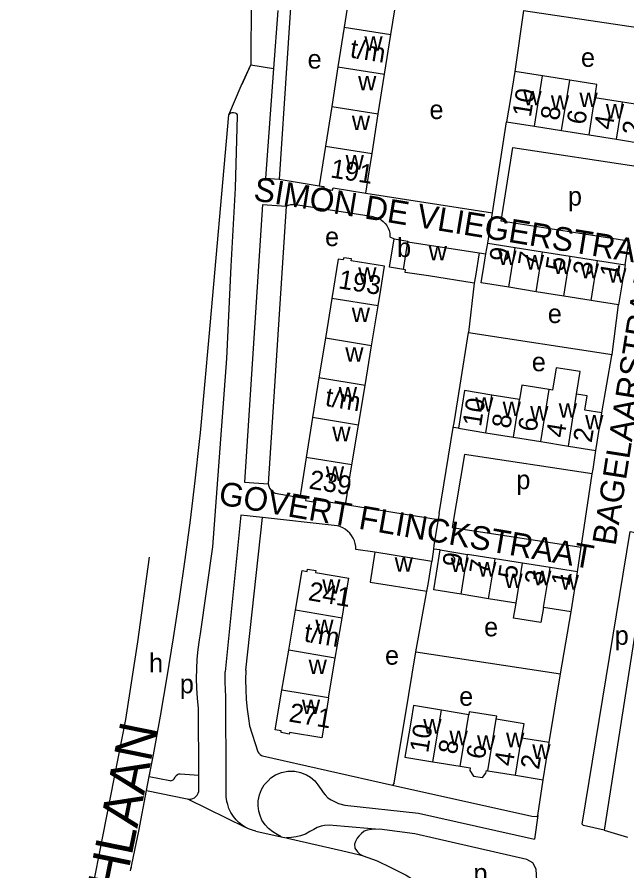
# Model space of a CAD drawing. Extents: x 163012 to 165277, y 382513 to 383987.
# Drawn here: x 163144.7 to 163273.7, y 383043.1 to 383224 of the extents above; entities that cross this region are included whole.
import ezdxf

# ---------------------------------------------------------------- set-up
doc = ezdxf.new("R2010")
doc.units = 0
for name, color, linetype in [('BLT_Basislijn', 7, 'Continuous'), ('BLT_Bebouwing', 7, 'Continuous'), ('BLT_Centroide', 7, 'Continuous'), ('BLT_Huisnummer', 7, 'Continuous'), ('BLT_Huisnummer_ tussenligend', 7, 'Continuous'), ('BLT_Huisnummer_reeks', 7, 'Continuous'), ('BLT_Onderverdeling_panden', 7, 'Continuous'), ('BLT_Straatnaam', 7, 'Continuous'), ('BLT_Straatnaam_hoofdweg', 7, 'Continuous'), ('BLT_Vlakafsluiter', 7, 'Continuous')]:
    doc.layers.add(name, color=color, linetype=linetype)

msp = doc.modelspace()

# ---------------------------------------------------------------- linework, layer by layer
at = {"layer": 'BLT_Basislijn'}
for p, q in [((163194.24, 383231.65), (163194.15, 383213.88)), ((163199.84, 383225.38), (163198.95, 383213.08)), ((163251.88, 383225.34), (163249.99, 383212.44)), ((163251.88, 383225.34), (163280.84, 383221.02)), ((163194.15, 383213.88), (163198.95, 383213.08)), ((163185.32, 383156.22), (163189.5, 383203.23)), ((163245.28, 383182.51), (163248.29, 383201.8)), ((163200.13, 383189.6), (163208.61, 383188.22)), ((163218.48, 383186.69), (163245.28, 383182.51)), ((163196.62, 383184.24), (163192.8, 383125.43)), ((163196.62, 383184.24), (163201.61, 383183.91)), ((163201.61, 383183.91), (163197.79, 383125.11)), ((163220.12, 383181.67), (163203.19, 383184.29)), ((163244.28, 383176.11), (163245.28, 383182.51)), ((163223.6, 383177.42), (163224.46, 383176.99)), ((163273.34, 383171.46), (163274.14, 383176.53)), ((163242.44, 383174.04), (163243.91, 383173.81)), ((163241.45, 383167.64), (163240.19, 383157.13)), ((163270.6, 383152.5), (163271.99, 383163.01)), ((163183.51, 383135.88), (163185.32, 383156.22)), ((163240.19, 383157.13), (163270.6, 383152.5)), ((163238.07, 383136.86), (163237, 383137.02)), ((163266.57, 383128.22), (163267.17, 383132.16)), ((163264.27, 383113), (163266.42, 383127.24)), ((163266.42, 383127.24), (163266.57, 383128.22)), ((163192.8, 383125.43), (163197.79, 383125.11)), ((163199.28, 383123.12), (163204.52, 383122.23)), ((163214.17, 383120.71), (163233.81, 383117.57)), ((163193.11, 383085.63), (163196.62, 383118)), ((163211.8, 383116.31), (163196.62, 383118)), ((163234.01, 383118.8), (163233.81, 383117.57)), ((163264.07, 383111.67), (163264.27, 383113)), ((163220.42, 383110.6), (163216.37, 383111.19)), ((163234.2, 383111.1), (163232.8, 383111.3)), ((163263.28, 383106.47), (163264.07, 383111.67)), ((163229.1, 383089.55), (163231.43, 383102.34)), ((163259.72, 383084.87), (163261.93, 383098)), ((163229.1, 383089.55), (163259.72, 383084.87)), ((163257.27, 383070.29), (163259.72, 383084.87)), ((163188.94, 383062.13), (163188.87, 383080.22)), ((163183.14, 383063.41), (163183.08, 383077.5)), ((163193.87, 383073.87), (163195.65, 383068.33)), ((163172.67, 383063.12), (163173.55, 383067.67)), ((163196.59, 383067.51), (163224.15, 383061.3)), ((163172.73, 383063.44), (163172.77, 383063.66)), ((163179.17, 383063.71), (163183.14, 383063.41)), ((163172.1, 383060.16), (163172.67, 383063.12)), ((163172.67, 383063.12), (163176.98, 383062.24)), ((163183.14, 383061.92), (163183.14, 383063.41)), ((163224.48, 383061.73), (163224.15, 383061.3)), ((163170.43, 383051.57), (163172.1, 383060.16)), ((163171.82, 383058.74), (163171.93, 383059.31)), ((163254.87, 383054.85), (163254.18, 383049.86)), ((163169.9, 383048.84), (163170.43, 383051.57)), ((163268.91, 383051.72), (163273.84, 383050.25)), ((163200.55, 383050.34), (163201.69, 383050.09)), ((163168.71, 383043.11), (163169.9, 383048.84)), ((163168.8, 383043.54), (163168.9, 383044.01))]:
    msp.add_line(p, q, dxfattribs=at)
for points in [[(163216.56, 383238.6), (163205.02, 383240.56), (163204.07, 383240.49), (163203.42, 383238.87), (163200.13, 383189.6)], [(163198.95, 383213.08), (163197.26, 383189.88), (163200.13, 383189.6)], [(163189.05, 383151.68), (163190, 383171.19), (163190.91, 383187.75), (163191.33, 383203.07), (163191.31, 383203.27), (163191.22, 383203.44), (163191.08, 383203.56), (163190.9, 383203.63), (163190.46, 383203.69), (163190.16, 383203.67), (163189.92, 383203.59), (163189.68, 383203.44), (163189.5, 383203.23)], [(163274.14, 383176.53), (163247.15, 383180.75), (163249.57, 383196.36), (163276.6, 383192.22)], [(163201.61, 383183.91), (163202.09, 383184.11), (163202.59, 383184.24), (163203.19, 383184.29)], [(163220.12, 383181.67), (163220.68, 383181.53), (163221.22, 383181.32), (163221.72, 383181.03), (163222.18, 383180.68), (163222.59, 383180.26), (163222.94, 383179.8), (163223.21, 383179.29), (163223.42, 383178.75), (163223.55, 383178.18), (163223.6, 383177.6), (163223.6, 383177.42)], [(163237, 383137.02), (163237.17, 383138.04), (163238.42, 383146), (163240.19, 383157.13)], [(163268.46, 383140.14), (163270.57, 383152.27), (163270.6, 383152.5)], [(163183.47, 383093.31), (163186.12, 383111.79), (163189.05, 383151.68)], [(163173.55, 383067.67), (163175.05, 383075.93), (163176.47, 383084.2), (163177.81, 383092.48), (163179.07, 383100.78), (163180.25, 383109.08), (163181.35, 383117.4), (163182.38, 383125.73), (163183.32, 383134.07), (163183.51, 383135.88)], [(163234.01, 383118.8), (163237, 383137.02)], [(163266.42, 383127.24), (163239.35, 383131.34), (163236.78, 383115.88), (163264.07, 383111.67)], [(163197.79, 383125.11), (163197.93, 383124.64), (163198.13, 383124.21), (163198.41, 383123.82), (163198.75, 383123.48), (163199.14, 383123.19), (163199.28, 383123.12)], [(163196.62, 383118), (163192.04, 383118.5), (163188.75, 383085.32)], [(163216.37, 383111.19), (163216.35, 383111.82), (163216.25, 383112.44), (163216.07, 383113.05), (163215.81, 383113.63), (163215.49, 383114.17), (163215.09, 383114.67), (163214.64, 383115.11), (163214.14, 383115.49), (163213.59, 383115.81), (163213.01, 383116.05), (163212.4, 383116.22), (163211.8, 383116.31)], [(163233.81, 383117.57), (163232.91, 383112.13), (163232.8, 383111.3)], [(163268.91, 383051.72), (163264.55, 383052.76), (163264.29, 383052.99), (163274.43, 383115.01)], [(163274.43, 383115.01), (163278.49, 383114.17), (163278.4, 383112.22), (163268.91, 383051.72)], [(163232.8, 383111.3), (163232.44, 383108.68)], [(163170.26, 383091.62), (163172.68, 383109.55)], [(163183.08, 383077.5), (163182.85, 383079.73), (163182.72, 383081.79), (163182.67, 383083.85), (163182.7, 383085.91), (163182.81, 383087.97), (163183, 383090.02), (163183.27, 383092.06), (163183.47, 383093.31)], [(163156.91, 383021.07), (163159.66, 383034.21), (163167.7, 383075.17), (163170.26, 383091.62)], [(163224.48, 383061.73), (163225.48, 383067.81), (163226.82, 383075.77), (163229.1, 383089.55)], [(163188.87, 383080.22), (163188.79, 383081.3), (163188.73, 383083.31), (163188.75, 383085.32)], [(163193.11, 383085.63), (163193.05, 383083.57), (163193.08, 383081.52), (163193.18, 383079.46), (163193.36, 383077.41), (163193.63, 383075.37), (163193.87, 383073.87)], [(163195.65, 383068.33), (163195.85, 383068.03), (163196.12, 383067.77), (163196.43, 383067.58), (163196.59, 383067.51)], [(163176.98, 383062.24), (163177.11, 383062.23), (163177.34, 383062.25), (163177.56, 383062.32), (163177.74, 383062.44), (163177.95, 383062.63), (163178.08, 383062.84), (163178.16, 383063.02), (163178.26, 383063.19), (163178.38, 383063.32), (163178.63, 383063.53), (163178.9, 383063.66), (163179.17, 383063.71)], [(163200.55, 383050.34), (163199.75, 383050.85), (163198.8, 383051.39), (163197.86, 383052.12), (163197.2, 383052.86), (163196.51, 383053.89), (163196.14, 383054.87), (163195.85, 383055.78), (163195.73, 383056.93), (163195.73, 383057.95), (163195.97, 383059.23), (163196.42, 383060.33), (163197, 383061.36), (163197.82, 383062.22), (163198.39, 383062.8), (163199.38, 383063.45), (163200.65, 383063.95), (163202, 383064.23), (163203.48, 383064.23), (163204.63, 383063.99), (163205.94, 383063.45), (163206.8, 383062.96), (163207.7, 383062.18), (163208.36, 383061.36), (163209.02, 383060.37), (163209.47, 383059.76), (163209.88, 383059.23), (163210.45, 383058.61), (163211.15, 383058.16), (163211.85, 383057.79), (163212.71, 383057.38), (163214.02, 383057.05)], [(163180.89, 383058.35), (163181.06, 383058.32), (163181.47, 383058.34), (163181.9, 383058.48), (163182.21, 383058.63), (163182.51, 383058.85), (163182.8, 383059.18), (163183.01, 383059.6), (163183.12, 383059.92), (163183.15, 383060.33), (163183.14, 383061.92)], [(163192.93, 383052.4), (163192.33, 383052.82), (163191.71, 383053.31), (163191.05, 383053.93), (163190.48, 383054.66), (163189.9, 383055.52), (163189.53, 383056.34), (163189.26, 383057.18), (163189.09, 383057.8), (163188.95, 383058.79), (163188.95, 383060.12), (163188.91, 383061.49), (163188.94, 383062.13)], [(163254.87, 383054.85), (163255.99, 383062.43)], [(163172.1, 383060.16), (163180.71, 383058.38), (163180.89, 383058.35)], [(163224.15, 383061.3), (163253.64, 383054.74), (163254.67, 383054.66), (163254.87, 383054.85)], [(163214.02, 383057.05), (163229.62, 383055.38), (163254.18, 383049.86)], [(163220.51, 383051.93), (163213.96, 383052.56), (163210.74, 383052.82), (163209.76, 383052.74), (163209.02, 383052.58), (163208.2, 383052.29), (163207.5, 383051.92), (163206.64, 383051.47), (163205.74, 383050.93), (163204.67, 383050.57), (163203.77, 383050.36), (163202.74, 383050.2), (163202.17, 383050.15), (163201.69, 383050.09)], [(163195.2, 383051.55), (163194.52, 383051.74), (163193.68, 383052.05), (163192.93, 383052.4)], [(163195.2, 383051.55), (163200.55, 383050.34)], [(163254.68, 383041.1), (163254.56, 383043.48), (163253.84, 383044.83), (163252.55, 383045.56), (163233.19, 383049.97), (163228.83, 383050.95), (163221.36, 383051.95), (163219.66, 383051.91), (163218.77, 383051.75), (163218.13, 383051.54), (163217.55, 383051.02), (163217.03, 383050.49), (163216.66, 383050.02), (163216.29, 383049.38), (163216.08, 383048.75), (163216.13, 383047.96), (163216.76, 383047.17), (163217.24, 383046.7), (163217.9, 383046.28)], [(163201.69, 383050.09), (163201.88, 383050.05), (163213.37, 383047.47)], [(163213.37, 383047.47), (163217.24, 383046.51), (163217.9, 383046.28)], [(163217.9, 383046.28), (163220.86, 383045.24), (163223.78, 383043.85), (163227.01, 383042.2), (163229.74, 383040.54)]]:
    msp.add_lwpolyline(points, dxfattribs=at)
at = {"layer": 'BLT_Bebouwing'}
for p, q in [((163215.24, 383230.2), (163213.91, 383221.81)), ((163223.78, 383220.25), (163225.11, 383228.65)), ((163213.91, 383221.81), (163212.59, 383213.41)), ((163222.45, 383211.85), (163223.78, 383220.25)), ((163212.59, 383213.41), (163211.26, 383205.01)), ((163221.13, 383203.46), (163222.45, 383211.85)), ((163255.89, 383211.49), (163249.99, 383212.44)), ((163261.65, 383210.57), (163255.89, 383211.49)), ((163272.82, 383205.93), (163266.96, 383206.87)), ((163211.26, 383205.01), (163209.93, 383196.62)), ((163219.8, 383195.06), (163221.13, 383203.46)), ((163248.29, 383201.8), (163254.2, 383200.85)), ((163254.2, 383200.85), (163259.93, 383199.93)), ((163259.93, 383199.93), (163265.75, 383199.01)), ((163265.75, 383199.01), (163271.57, 383198.08)), ((163271.57, 383198.08), (163277.38, 383197.15)), ((163209.93, 383196.62), (163208.61, 383188.22)), ((163227.39, 383176.37), (163242.44, 383174.04)), ((163244.28, 383176.11), (163250.09, 383175.18)), ((163250.09, 383175.18), (163255.9, 383174.25)), ((163255.9, 383174.25), (163261.72, 383173.32)), ((163261.72, 383173.32), (163267.53, 383172.39)), ((163267.53, 383172.39), (163273.34, 383171.46)), ((163273.34, 383171.46), (163271.99, 383163.01)), ((163254.55, 383165.8), (163248.74, 383166.73)), ((163260.37, 383164.87), (163254.55, 383165.8)), ((163266.18, 383163.94), (163260.37, 383164.87)), ((163211.27, 383164.39), (163209.92, 383155.97)), ((163219.71, 383154.36), (163221.1, 383162.78)), ((163209.92, 383155.97), (163208.57, 383147.55)), ((163218.33, 383145.95), (163219.71, 383154.36)), ((163208.57, 383147.55), (163207.23, 383139.13)), ((163216.94, 383137.54), (163218.33, 383145.95)), ((163251, 383142.96), (163245.18, 383143.9)), ((163267.17, 383132.16), (163268.46, 383140.14)), ((163207.23, 383139.13), (163205.88, 383130.71)), ((163215.55, 383129.12), (163216.94, 383137.54)), ((163243.89, 383135.92), (163249.71, 383134.98)), ((163249.71, 383134.98), (163255.53, 383134.04)), ((163255.53, 383134.04), (163261.35, 383133.1)), ((163261.35, 383133.1), (163267.17, 383132.16)), ((163205.88, 383130.71), (163204.72, 383123.48)), ((163204.72, 383123.48), (163204.52, 383122.23)), ((163214.17, 383120.71), (163214.37, 383121.94)), ((163232.44, 383108.68), (163220.42, 383110.6)), ((163245.83, 383109.25), (163240.02, 383110.17)), ((163251.65, 383108.32), (163245.83, 383109.25)), ((163257.47, 383107.4), (163251.65, 383108.32)), ((163263.28, 383106.47), (163257.47, 383107.4)), ((163261.93, 383098), (163263.28, 383106.47)), ((163244.48, 383100.77), (163238.67, 383101.7)), ((163202.17, 383089.87), (163203.59, 383098.33)), ((163212.03, 383088.21), (163213.45, 383096.67)), ((163200.74, 383081.41), (163202.17, 383089.87)), ((163210.6, 383079.75), (163212.03, 383088.21)), ((163240.28, 383076.18), (163234.49, 383077.15)), ((163255.99, 383062.43), (163257.27, 383070.29)), ((163232.7, 383066.24), (163238.46, 383065.3)), ((163244.3, 383064.35), (163250.15, 383063.39)), ((163250.15, 383063.39), (163255.99, 383062.43))]:
    msp.add_line(p, q, dxfattribs=at)
for points in [[(163249.99, 383212.44), (163249.08, 383206.73), (163248.29, 383201.8)], [(163266.96, 383206.87), (163267.41, 383209.65), (163261.65, 383210.57)], [(163278.64, 383205.01), (163273.7, 383205.8), (163272.82, 383205.93)], [(163218.48, 383186.69), (163219.26, 383191.63), (163219.8, 383195.06)], [(163208.61, 383188.22), (163209.58, 383188.06), (163209.51, 383187.61), (163211.47, 383187.3), (163211.55, 383187.79), (163218.48, 383186.69)], [(163226.48, 383170.53), (163223.53, 383170.99), (163224.46, 383176.99)], [(163224.46, 383176.99), (163227.41, 383176.53), (163227.39, 383176.37)], [(163243.91, 383173.81), (163244.28, 383176.11)], [(163242.44, 383174.04), (163241.67, 383169.1), (163241.45, 383167.64)], [(163221.1, 383162.78), (163221.67, 383166.26), (163222.46, 383171.19), (163215.36, 383172.33), (163215.43, 383172.74), (163213.8, 383173), (163213.72, 383172.53), (163212.6, 383172.71), (163211.27, 383164.39)], [(163248.74, 383166.73), (163242.93, 383167.66), (163243.49, 383171.17), (163243.91, 383173.81)], [(163241.45, 383167.64), (163231.77, 383169.14), (163226.83, 383169.9), (163226.91, 383170.46), (163226.48, 383170.53)], [(163271.99, 383163.01), (163267.05, 383163.8), (163266.18, 383163.94)], [(163263.1, 383144.12), (163263.87, 383148.88), (163258.74, 383149.68), (163257.97, 383144.95), (163257.26, 383145.07)], [(163257.26, 383145.07), (163251.52, 383146), (163251, 383142.96)], [(163245.18, 383143.9), (163239.36, 383144.84), (163238.87, 383141.79), (163238.07, 383136.86)], [(163268.46, 383140.14), (163264.81, 383140.73), (163265.3, 383143.77), (163263.1, 383144.12)], [(163238.07, 383136.86), (163243.89, 383135.92)], [(163214.37, 383121.94), (163214.98, 383125.64), (163215.55, 383129.12)], [(163204.52, 383122.23), (163205.79, 383122.03), (163205.72, 383121.59), (163207.42, 383121.32), (163207.5, 383121.78), (163214.17, 383120.71)], [(163220.42, 383110.6), (163219.4, 383104.25), (163224.34, 383103.47), (163231.43, 383102.34)], [(163238.67, 383101.7), (163232.85, 383102.62), (163233.41, 383106.16), (163234.2, 383111.1)], [(163234.2, 383111.1), (163240.02, 383110.17)], [(163203.59, 383098.33), (163205.01, 383106.74), (163206.08, 383106.56), (163206.16, 383107.05), (163207.88, 383106.76), (163207.81, 383106.32), (163214.88, 383105.13)], [(163231.43, 383102.34), (163231.66, 383103.75), (163232.44, 383108.68)], [(163213.45, 383096.67), (163214.05, 383100.2), (163214.88, 383105.13)], [(163250.3, 383099.85), (163244.48, 383100.77)], [(163256.12, 383098.92), (163255.51, 383095.72), (163249.76, 383096.64), (163250.3, 383099.85)], [(163261.93, 383098), (163256.99, 383098.78), (163256.12, 383098.92)], [(163210.6, 383079.75), (163210.01, 383076.22), (163209.18, 383071.29), (163202.34, 383072.44), (163202.28, 383072.1), (163200.54, 383072.4), (163200.6, 383072.76), (163199.32, 383072.97), (163200.74, 383081.41)], [(163234.49, 383077.15), (163228.56, 383078.12), (163228.06, 383075.07), (163227.58, 383072.15), (163226.77, 383067.21), (163232.7, 383066.24)], [(163246.08, 383075.25), (163246.19, 383075.88), (163240.38, 383076.83), (163240.28, 383076.18)], [(163251.43, 383071.24), (163252.03, 383074.28), (163246.08, 383075.25)], [(163257.27, 383070.29), (163252.34, 383071.1), (163251.43, 383071.24)], [(163238.46, 383065.3), (163240.56, 383064.96), (163240.47, 383064.41), (163241.26, 383063.22), (163243.21, 383062.9), (163243.92, 383063.85), (163244.01, 383064.39), (163244.3, 383064.35)]]:
    msp.add_lwpolyline(points, dxfattribs=at)
at = {"layer": 'BLT_Onderverdeling_panden'}
for p, q in [((163213.91, 383221.81), (163223.78, 383220.25)), ((163212.59, 383213.41), (163222.45, 383211.85)), ((163254.2, 383200.85), (163255.89, 383211.49)), ((163259.93, 383199.93), (163261.65, 383210.57)), ((163265.75, 383199.01), (163266.96, 383206.87)), ((163211.26, 383205.01), (163221.13, 383203.46)), ((163271.57, 383198.08), (163272.82, 383205.93)), ((163209.93, 383196.62), (163219.8, 383195.06)), ((163226.48, 383170.53), (163227.39, 383176.37)), ((163248.74, 383166.73), (163250.09, 383175.18)), ((163254.55, 383165.8), (163255.9, 383174.25)), ((163260.37, 383164.87), (163261.72, 383173.32)), ((163266.18, 383163.94), (163267.53, 383172.39)), ((163221.1, 383162.78), (163211.27, 383164.39)), ((163219.71, 383154.36), (163209.92, 383155.97)), ((163218.33, 383145.95), (163208.57, 383147.55)), ((163255.53, 383134.04), (163257.26, 383145.07)), ((163243.89, 383135.92), (163245.18, 383143.9)), ((163261.35, 383133.1), (163263.1, 383144.12)), ((163249.71, 383134.98), (163251, 383142.96)), ((163216.94, 383137.54), (163207.23, 383139.13)), ((163215.55, 383129.12), (163205.88, 383130.71)), ((163238.67, 383101.7), (163240.02, 383110.17)), ((163244.48, 383100.77), (163245.83, 383109.25)), ((163250.3, 383099.85), (163251.65, 383108.32)), ((163256.12, 383098.92), (163257.47, 383107.4)), ((163213.45, 383096.67), (163203.59, 383098.33)), ((163212.03, 383088.21), (163202.17, 383089.87)), ((163210.6, 383079.75), (163200.74, 383081.41)), ((163232.7, 383066.24), (163234.49, 383077.15)), ((163238.46, 383065.3), (163240.28, 383076.18)), ((163244.3, 383064.35), (163246.08, 383075.25)), ((163250.15, 383063.39), (163251.43, 383071.24))]:
    msp.add_line(p, q, dxfattribs=at)
at = {"layer": 'BLT_Vlakafsluiter'}
for p, q in [((163192.12, 383209.37), (163194.15, 383213.88)), ((163192.29, 383209.74), (163194.15, 383213.88)), ((163189.5, 383203.23), (163192.12, 383209.37)), ((163180.89, 383058.35), (163192.93, 383052.4))]:
    msp.add_line(p, q, dxfattribs=at)

# ---------------------------------------------------------------- texts
at = {"layer": 'BLT_Centroide'}
for s, p in [('w', (163218.18, 383216.84)), ('e', (163206.17, 383213.06)), ('e', (163264.02, 383213.43)), ('w', (163216.85, 383208.44)), ('w', (163251.83, 383205.25)), ('w', (163257.64, 383204.34)), ('w', (163263.7, 383204.89)), ('e', (163231.96, 383202.37)), ('w', (163269.28, 383202.47)), ('w', (163215.53, 383200.03)), ('w', (163214.21, 383191.66)), ('p', (163261.26, 383184.03)), ('e', (163209.86, 383175.46)), ('b', (163225.1, 383173.15)), ('w', (163231.8, 383172.41)), ('w', (163246.52, 383171.42)), ('w', (163252.33, 383170.48)), ('w', (163258.14, 383169.56)), ('w', (163216.88, 383167.88)), ('w', (163263.95, 383168.64)), ('w', (163269.77, 383167.7)), ('w', (163215.51, 383159.38)), ('e', (163257, 383159.16)), ('w', (163214.14, 383150.97)), ('e', (163253.61, 383148.95)), ('w', (163212.77, 383142.53)), ('w', (163241.62, 383140.38)), ('w', (163247.44, 383139.44)), ('w', (163253.27, 383138.5)), ('w', (163259.31, 383139.09)), ('w', (163264.91, 383136.62)), ('w', (163211.4, 383134.12)), ('w', (163210.03, 383125.72)), ('p', (163250.34, 383123.98)), ('w', (163224.59, 383106.47)), ('w', (163236.44, 383106.41)), ('w', (163242.25, 383105.47)), ('w', (163247.81, 383103.02)), ('w', (163253.89, 383103.62)), ('w', (163259.7, 383102.69)), ('w', (163209.26, 383101.84)), ('w', (163207.8, 383093.28)), ('e', (163243.52, 383092.8)), ('p', (163271.16, 383091.01)), ('h', (163172.61, 383085.17)), ('e', (163222.55, 383086.8)), ('w', (163206.38, 383084.81)), ('p', (163179.13, 383080.74)), ('e', (163238.24, 383078.1)), ('w', (163204.96, 383076.34)), ('w', (163230.64, 383072.19)), ('w', (163236.19, 383069.72)), ('w', (163242.03, 383068.75)), ('w', (163248.17, 383069.31)), ('w', (163253.72, 383066.84)), ('p', (163241.27, 383040.66))]:
    msp.add_text(s, height=4, dxfattribs=at).set_placement(p)
at = {"layer": 'BLT_Huisnummer'}
for s, rotation, p in [('10', 80.9211, (163253.4, 383202.64)), ('6', 80.9211, (163264.9, 383201.03)), ('2', 80.9151, (163276.6, 383198.73)), ('9', 80.9087, (163248.52, 383171.97)), ('5', 80.9087, (163260.42, 383170)), ('1', 80.9153, (163271.92, 383168.66)), ('10', 81.0518, (163242.86, 383137.09)), ('6', 80.8268, (163254.59, 383135.97)), ('2', 80.8209, (163266.27, 383133.7)), ('9', 80.9559, (163238.59, 383107.3)), ('5', 80.9548, (163250.36, 383104.77)), ('1', 80.958, (163261.62, 383103.31)), ('10', 80.7164, (163231.66, 383067.98)), ('6', 80.7152, (163243.62, 383066.61)), ('2', 80.7164, (163255.12, 383064.46))]:
    msp.add_text(s, height=4, rotation=rotation, dxfattribs=at).set_placement(p)
at = {"layer": 'BLT_Huisnummer_ tussenligend'}
for s, rotation, p in [('8', 80.9211, (163259.34, 383201.91)), ('4', 80.9151, (163270.69, 383199.94)), ('7', 80.9087, (163254.6, 383171.01)), ('3', 80.9153, (163266.19, 383169.06)), ('8', 80.8268, (163249.03, 383136.67)), ('4', 80.8209, (163260.53, 383134.73)), ('7', 80.9548, (163244.27, 383105.8)), ('3', 80.958, (163255.99, 383103.57)), ('8', 80.7152, (163237.71, 383067.66)), ('4', 80.7164, (163249.56, 383065.14))]:
    msp.add_text(s, height=4, rotation=rotation, dxfattribs=at).set_placement(p)
at = {"layer": 'BLT_Huisnummer_reeks'}
for s, rotation, p in [('t/m', 351.0271, (163214.99, 383215.43)), ('191', 351.0236, (163210.85, 383190.02)), ('193', 350.6702, (163212.52, 383166.55)), ('t/m', 350.6712, (163209.72, 383141.64)), ('239', 350.6722, (163206.29, 383124.13)), ('241', 350.4444, (163206.14, 383100.48)), ('t/m', 350.4444, (163205.23, 383091.76)), ('271', 350.4467, (163202.04, 383074.79))]:
    msp.add_text(s, height=4, rotation=rotation, dxfattribs=at).set_placement(p)
at = {"layer": 'BLT_Straatnaam'}
for s, rotation, p in [('SIMON DE VLIEGERSTRAAT', 350.7093, (163194.55, 383185.18)), ('BAGELAARSTRAAT', 81.0469, (163271.33, 383111.85)), ('GOVERT FLINCKSTRAAT', 350.1362, (163187.13, 383120.78))]:
    msp.add_text(s, height=5, rotation=rotation, dxfattribs=at).set_placement(p)
at = {"layer": 'BLT_Straatnaam_hoofdweg'}
msp.add_text('JEROEN BOSCHLAAN', height=7.9999, rotation=78.498, dxfattribs=at).set_placement((163152.1, 382963.46))

doc.saveas('drawing.dxf')
